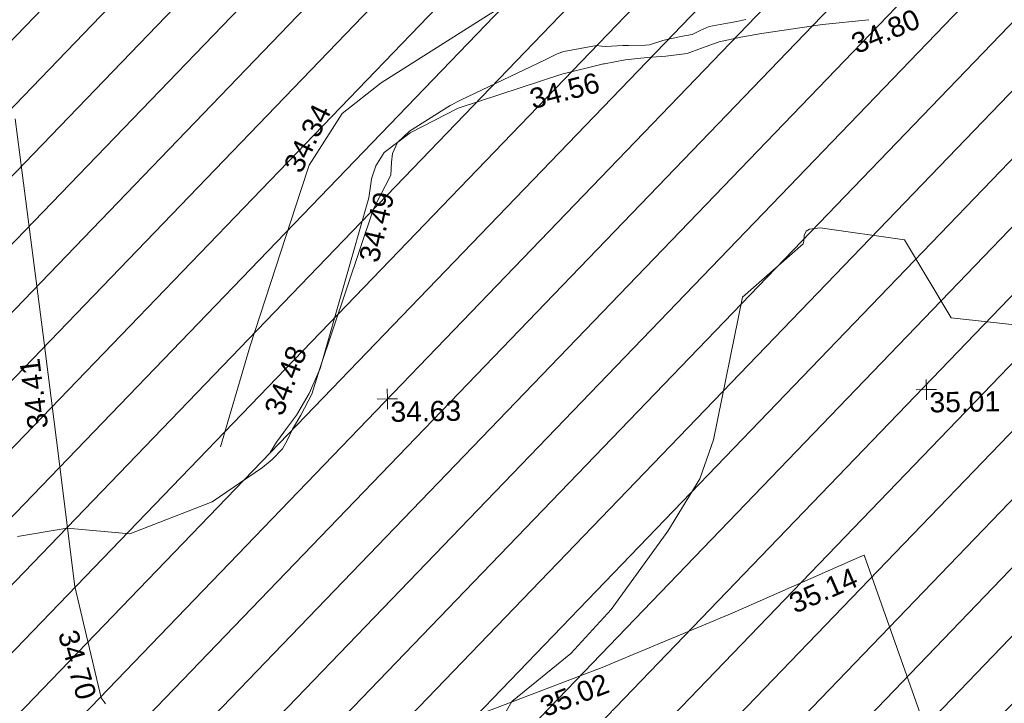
# Model space of a CAD drawing. Header units: millimetres. Extents: x -287732 to 520720, y -103372 to 287754.
# Tile 379 of 380: x 396715 to 414978, y 256019 to 268691. Entities that reach past the tile are written whole.
import ezdxf

# ---------------------------------------------------------------- set-up
doc = ezdxf.new("R2010")
doc.units = ezdxf.units.MM
doc.linetypes.add('IMPORT-HIDDEN2 _3_', pattern=[4762.5, 3175, -1587.5])
doc.linetypes.add('IMPORT-UG_ELEC_STREET LIGHTING_QLB2 _2_', pattern=[2700, 1500, -300.0000000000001, 0, -250, 150, -300.0000000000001, 0, -200])
for name, color, linetype, lineweight, true_color in [('00_UAV_LEVEL_SPOT', 7, 'Continuous', 9, 0x666666), ('00_UAV_SLOPE_BOTTOM', 30, 'Continuous', 9, 0xff7f00), ('00_UAV_SLOPE_TOP', 40, 'Continuous', 9, 0xffbf00), ('00_UAV_TRACK', 7, 'Continuous', 9, 0x666666), ('01_DTM_CONTOUR_MJR', 7, 'Continuous', 9, 0x7f3f00), ('01_DTM_CONTOUR_MNR', 7, 'Continuous', 9, 0xa5a552), ('12333-PUM-2D-U-0001-C01 - Rev2_REVIT IMPORT_dwg', 7, 'Continuous', 9, 0x767676), ('PUM-CHAMBER EXTENTS', 6, 'IMPORT-HIDDEN2 _3_', 9, 0xff00ff)]:
    doc.layers.add(name, color=color, linetype=linetype, lineweight=lineweight, true_color=true_color)
doc.styles.add('Swis721 Lt BT_2', font='swissl.ttf', dxfattribs={"height": 375})

# ---------------------------------------------------------------- blocks, each defined once
blk = doc.blocks.new('12333-PUM-2D-U-0001-C01 - Rev2_REVIT IMPORT_dwg_UAV-2077255-Site Location Plan Proposed')
at = {"layer": '00_UAV_LEVEL_SPOT', "color": 254, "true_color": 0xcccccc, "flags": 128}
for points in [[(500.0000000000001, 0), (0, 0), (0, 500.0000000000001)], [(0, -500.0000000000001), (0, 0), (-500.0000000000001, 0)]]:
    blk.add_lwpolyline(points, dxfattribs=at)
blk = doc.blocks.new('12333-PUM-2D-U-0001-C01 - Rev2_REVIT IMPORT_dwg_MGS62954_T2_Galway_ITM_3d_Rev1-2077680-Site Location Plan Proposed')
at = {"layer": '00_UAV_SLOPE_BOTTOM', "color": 254, "true_color": 0xcccccc, "flags": 128}
blk.add_lwpolyline([(534306887.7320001, 725809167.0710001), (534307472.7320001, 725811032.0710001), (534308467.554576, 725813910.2284092), (534308623.732, 725814362.0710001), (534309254.7320001, 725815308.0710001), (534309987.7320001, 725815863.0710001), (534312027.7320001, 725817104.0710001), (534312094.7994516, 725817141.6822019), (534312981.7320001, 725817639.0710001), (534313520.732, 725817731.071), (534313964.7320002, 725817704.0710001), (534314329.7320001, 725817556.0710002), (534314789.7320001, 725817347.071), (534315111.7320002, 725817205.0710001), (534315373.7320001, 725817163.0710001), (534315900.732, 725817093.0710002), (534316549.732, 725817123.0710001), (534316840.8323565, 725817150.9034795), (534317187.7320002, 725817184.0710002), (534318732.5939345, 725817463.9149711)], dxfattribs=at)
at = {"layer": '00_UAV_SLOPE_TOP', "color": 254, "true_color": 0xcccccc, "flags": 128}
blk.add_lwpolyline([(534319049.3567704, 725816873.8924003), (534318187.7320002, 725816799.0710002), (534317056.732, 725816652.0710002), (534316673.7320001, 725816594.071), (534316270.7320001, 725816510.0710001), (534315938.7320001, 725816399.0710001), (534315669.7320001, 725816307.0710001), (534315273.7320002, 725816266.0710001), (534314926.7320001, 725816248.0710001), (534314516.7320001, 725816209.071), (534314136.0863615, 725816142.4580133), (534314116.7320002, 725816139.0710001), (534313340.7320001, 725815965.0710001), (534311403.7320001, 725815365.0710003), (534310509.7320001, 725814926.0710002), (534310018.7320002, 725814571.0710002), (534309859.7320001, 725814327.0710001), (534309775.7320001, 725814087.0710001), (534309774.2760631, 725814078.1310366), (534309718.732, 725813737.0710001), (534308761.7320001, 725810585.0710001), (534308552.7320001, 725810125.0710002), (534308309.7320001, 725809730.0710003), (534308102.7320001, 725809464.071), (534308069.9450854, 725809420.9905193), (534307930.7320001, 725809238.0710001), (534307810.7320001, 725809047.0710001)], dxfattribs=at)
at = {"layer": '00_UAV_TRACK', "color": 254, "true_color": 0xcccccc, "flags": 128}
for points in [[(534319881.7320002, 725803700.0710002), (534318792.7320002, 725806954.0710001), (534318685.612838, 725806909.3114147), (534316322.5355002, 725805921.9030004), (534314058.2942706, 725805019.4195385), (534313926.5355002, 725804966.9030004), (534311348.5355001, 725804035.9030002)], [(534304672.7641347, 725804440.5220274), (534304646.9020658, 725804476.3968352), (534304593.7320001, 725804557.0710001), (534304144.7320002, 725806624.0710002), (534303847.4620609, 725809343.2843972), (534303628.7320002, 725811344.0710002), (534303298.4079741, 725814309.5138417), (534303186.7320001, 725815312.0710001)]]:
    blk.add_lwpolyline(points, dxfattribs=at)
at = {"layer": '01_DTM_CONTOUR_MJR', "color": 254, "true_color": 0xcccccc, "flags": 128}
blk.add_lwpolyline([(534311860.5252686, 725803767.7198569), (534312210.0000001, 725804350), (534313321.3549245, 725805222.1529601), (534314082.6515424, 725806023.2956425), (534315157.7946453, 725807457.3086703), (534315766.6351119, 725808420.0000001), (534316037.1508198, 725809136.3720347), (534316620.0000001, 725811770.0000001), (534317760.2216153, 725812741.7555691), (534317775.0722159, 725812790.4475756), (534317781.4193898, 725812896.1033587), (534317822.3167721, 725812975.5387586), (534317883.0581858, 725813012.0828187), (534318082.8821772, 725813034.3965381), (534319640, 725812780.0000001), (534320480.2952774, 725811321.9619732), (534321939.0849674, 725811133.8169936), (534323101.5555558, 725811091.5555558), (534324430.0000002, 725811048.3863369), (534325726.6666667, 725811123.3333333), (534326723.9277905, 725811107.2723337), (534329092.52325, 725810766.8825316)], dxfattribs=at)
at = {"layer": '01_DTM_CONTOUR_MNR', "color": 254, "true_color": 0xcccccc, "flags": 128}
blk.add_lwpolyline([(534303097.9226848, 725807571.6075808), (534304020.0000002, 725807710.0000002), (534305182.0314047, 725807586.2473027), (534306719.0141499, 725808147.8019819), (534307664.6629528, 725808773.0170765), (534307841.6634583, 725808915.6856533), (534308040.0000002, 725809110), (534308131.355992, 725809274.5942016), (534308231.0318561, 725809470.6073409), (534308391.3775169, 725809725.6943115), (534308598.9892121, 725810115.1547844), (534308760.0000002, 725810590.0000002), (534309803.0361216, 725813527.9811035), (534309820.1086563, 725813564.571498), (534310138.3788947, 725814145.927142), (534310151.1652797, 725814389.4768136), (534310177.1191576, 725814546.9590309), (534310270.0000001, 725814750), (534310495.5555556, 725814955.8333335), (534311258.2367125, 725815419.2652563), (534311452.7361321, 725815514.8150927), (534313033.4689859, 725816234.4122492), (534313260.3442394, 725816339.5142236), (534313382.0174167, 725816380.8369619), (534313990.6627131, 725816482.743811), (534314085.886596, 725816472.6056907), (534314167.3547947, 725816460.2086109), (534314482.9143734, 725816473.5031383), (534314582.9659549, 725816475.8562529), (534314901.7448887, 725816472.004448), (534314973.3895841, 725816481.4111145), (534315221.6442953, 725816554.0897653), (534315304.1150392, 725816573.623848), (534315559.8869236, 725816621.9870504), (534315772.3523026, 725816657.1078086), (534315920.9896538, 725816727.9284751), (534316086.0171263, 725816798.4055861), (534316429.3130655, 725816857.0748926), (534316603.0269874, 725816885.7974731), (534316772.3808566, 725816915.0607797)], dxfattribs=at)
at = {"xscale": 0.375, "yscale": 0.375, "zscale": 0.375}
for p in [(534310000, 725810000), (534320000, 725810000)]:
    blk.add_blockref('12333-PUM-2D-U-0001-C01 - Rev2_REVIT IMPORT_dwg_UAV-2077255-Site Location Plan Proposed', p, dxfattribs=at)
at = {"layer": '00_UAV_LEVEL_SPOT', "char_height": 375, "width": 1495.902363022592, "attachment_point": 1, "line_spacing_factor": 1.005061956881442, "style": 'Swis721 Lt BT_2'}
for s, insert in [('34.63', (534310051.8765643, 725809949.1441547)), ('35.01', (534320051.8765643, 725809949.1441547))]:
    blk.add_mtext(s, dxfattribs=dict(at, insert=insert))
at = {"layer": '00_UAV_SLOPE_BOTTOM', "color": 251, "true_color": 0x666666, "insert": (534308137.5245443, 725814356.1348374), "char_height": 375, "width": 1495.902363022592, "attachment_point": 1, "rotation": 63.291752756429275, "line_spacing_factor": 1.005061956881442, "style": 'Swis721 Lt BT_2'}
blk.add_mtext('34.34', dxfattribs=at)
at = {"layer": '00_UAV_SLOPE_TOP', "color": 251, "true_color": 0x666666, "char_height": 375, "width": 1495.902363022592, "attachment_point": 1, "line_spacing_factor": 1.005061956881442, "style": 'Swis721 Lt BT_2'}
for s, insert, rotation in [('34.80', (534318678.7865614, 725816586.949468), 21.77552811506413), ('34.56', (534312704.2529179, 725815688.0582733), 13.430629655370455), ('34.49', (534309511.7565629, 725812602.1724507), 75.74905822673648), ('34.48', (534307701.3034471, 725809835.5453494), 68.43038972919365)]:
    blk.add_mtext(s, dxfattribs=dict(at, insert=insert, rotation=rotation))
at = {"layer": '00_UAV_TRACK', "char_height": 375, "width": 1495.902363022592, "attachment_point": 1, "line_spacing_factor": 1.005061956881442, "style": 'Swis721 Lt BT_2'}
for s, insert, rotation in [('34.41', (534303327.9968692, 725809537.9848822), 96.23891546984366), ('35.14', (534317345.2069104, 725806231.206015), 22.677539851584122), ('34.70', (534304172.457589, 725805856.9288698), 285.2972529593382), ('35.02', (534312692.5745075, 725804403.0620985), 20.12224784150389)]:
    blk.add_mtext(s, dxfattribs=dict(at, insert=insert, rotation=rotation))
blk = doc.blocks.new('12333-PUM-2D-U-0001-C01 - Rev2_REVIT IMPORT_dwg-1620468-Site Location Plan Proposed')
at = {"layer": 'PUM-CHAMBER EXTENTS', "true_color": 0xfff4d4}
h = blk.add_hatch(dxfattribs=at)
h.set_pattern_fill('FP_14', style=0, pattern_type=2)
h.set_pattern_definition([(45, (-533641079.65, -725615854.3560001), (-618.7184335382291, 618.7184335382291), [])])
h.paths.add_polyline_path([(548820.3501529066, 143595.6438214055), (598554.726548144, 155705.0015586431), (665880.3501528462, 173780.643821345), (683590.8699340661, 180379.6662089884), (684126.2921456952, 185226.5029211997), (699646.6566527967, 190872.8378213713), (682994.2837554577, 214259.006618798), (606101.125900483, 215601.1816816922), (611594.7356529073, 198837.6438862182), (620808.8827925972, 194892.6093451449), (622809.8820558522, 181730.4029184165), (546425.3200724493, 167969.8622055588), (546575.8377649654, 166438.0438213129), (546752.1501529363, 166438.0438213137), (546742.8316869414, 165904.1892620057), (546628.8411191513, 165898.6287465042), (546695.6373264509, 165218.8438213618), (546866.450152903, 165218.8438213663), (546857.1396212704, 164685.4438213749), (546748.0496346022, 164685.4438213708), (546816.1401362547, 163992.4868640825), (546980.7501529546, 163999.6438213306), (547018.8501529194, 163466.2438213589), (546868.4915593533, 163459.7064912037), (546935.2364494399, 162780.4438212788), (547056.9501529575, 162780.4438212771), (547056.9501529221, 162323.2438212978), (546980.161284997, 162323.2438212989), (547055.3756635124, 161557.7871773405), (547133.1501528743, 161561.2438213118), (547171.2501528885, 161104.0438213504), (547100.2641136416, 161100.9574718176), (547167.3480998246, 160418.2438213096), (547285.5501528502, 160418.2438213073), (547285.5501528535, 159884.8438213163), (547219.760407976, 159884.8438213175), (547286.6641069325, 159203.9649537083), (547399.8501529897, 159199.0438212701), (547361.7501529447, 158665.6438213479), (547339.5218446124, 158666.0318179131), (547526.6396990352, 156761.7336278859), (547552.2501529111, 156760.643821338), (547555.1797682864, 156471.2813758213), (547638.940920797, 155618.8442227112), (547666.5501529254, 155617.6438213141), (547669.1799035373, 155311.1021300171), (547744.1895742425, 154547.7287972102), (547818.950152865, 154550.8438213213), (547809.6327005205, 154017.0473339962), (547796.3901281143, 154016.4838202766), (547863.8113582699, 153330.3380382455), (547895.150152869, 153331.6438213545), (547933.250152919, 152798.2438212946), (547916.1638860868, 152797.5464226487), (547983.7334397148, 152109.8911528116), (548047.5501528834, 152112.4438213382), (548085.6501528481, 151579.0438213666), (548036.089714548, 151577.0614038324), (548096.0084987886, 150967.2680052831), (548123.7501529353, 150969.4438212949), (548161.8501529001, 150436.0438213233), (548148.3134199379, 150434.9608826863), (548720.0288378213, 144616.6137300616)])
h.paths.add_polyline_path([(507602.6006529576, 195456.4678212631), (521342.9320607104, 197371.1634294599), (539189.5091527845, 196672.9153214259), (560381.472544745, 200828.8192643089), (577694.2496529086, 209009.0883214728), (593948.7272522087, 215813.3025891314), (467151.1844916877, 218026.5619307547), (468398.9507812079, 211588.5258330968), (490993.6907402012, 198483.5081887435), (503467.5815323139, 197676.0129840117), (507337.4300206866, 195598.8028811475)])
blk.add_blockref('12333-PUM-2D-U-0001-C01 - Rev2_REVIT IMPORT_dwg_MGS62954_T2_Galway_ITM_3d_Rev1-2077680-Site Location Plan Proposed', (-533641079.6498471, -725615854.3561786))

msp = doc.modelspace()

# ---------------------------------------------------------------- block references
at = {"layer": '12333-PUM-2D-U-0001-C01 - Rev2_REVIT IMPORT_dwg', "color": 254, "linetype": 'IMPORT-UG_ELEC_STREET LIGHTING_QLB2 _2_', "true_color": 0xffd4d4, "rotation": 0.9999999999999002}
msp.add_blockref('12333-PUM-2D-U-0001-C01 - Rev2_REVIT IMPORT_dwg-1620468-Site Location Plan Proposed', (-261895.0770586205, 55869.5817132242), dxfattribs=at)

doc.saveas('drawing.dxf')
